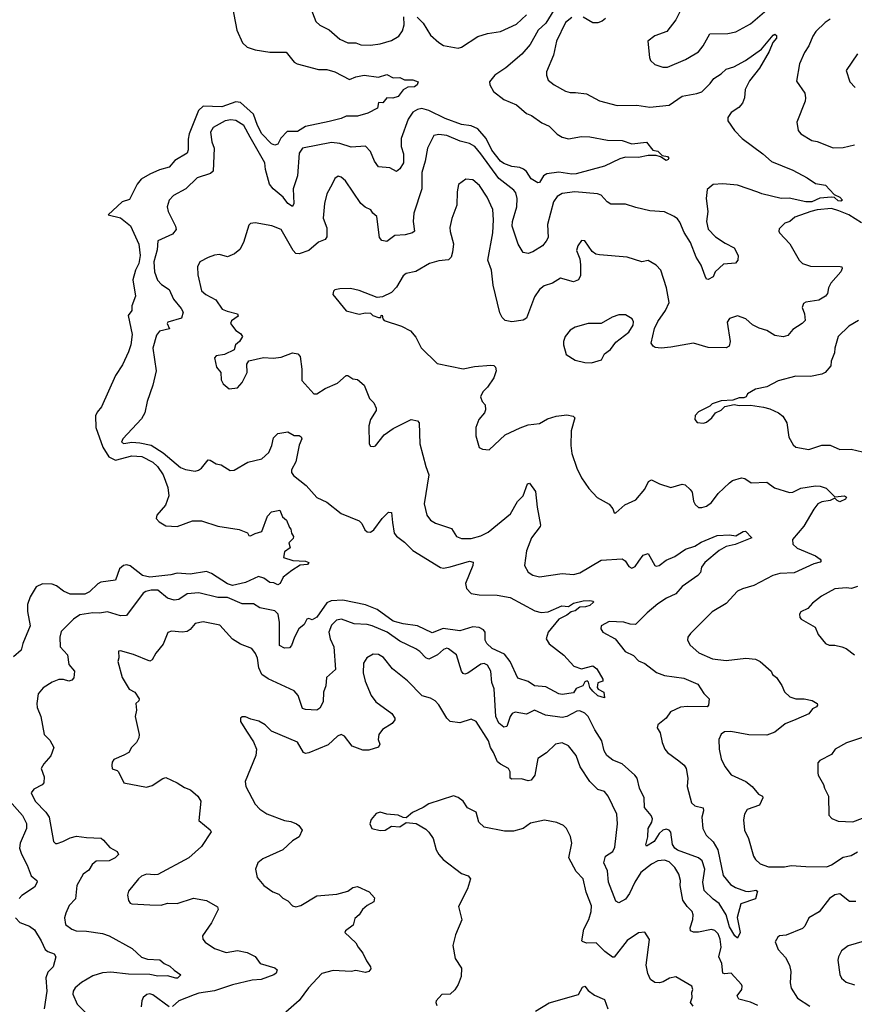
# Model space of a CAD drawing. Extents: x 2199565 to 2323334, y 894172 to 1018966.
# Tile 281 of 440: x 2255934 to 2261074, y 997433 to 1003497. Entities that reach past the tile are written whole.
import ezdxf

# ---------------------------------------------------------------- set-up
doc = ezdxf.new("R2010")
doc.units = 0

msp = doc.modelspace()

# ---------------------------------------------------------------- linework, layer by layer
at = {"layer": '0CON10XD'}
for points in [[(2257242.3, 1003582.3), (2257272.4, 1003432.4), (2257305.7, 1003355), (2257335, 1003328.6), (2257385, 1003311.5), (2257475, 1003296.9), (2257575, 1003296), (2257625, 1003236), (2257643.3, 1003225), (2257775, 1003190.9), (2257825, 1003189.2), (2257875, 1003176.2), (2257965, 1003128.2), (2258005, 1003145.3), (2258055, 1003156.1), (2258145, 1003143.1), (2258195, 1003158.6), (2258235, 1003138), (2258275, 1003140), (2258305, 1003127.5), (2258355, 1003126), (2258387.5, 1003115), (2258382.5, 1003095), (2258365.9, 1003084.1), (2258325, 1003082), (2258296.7, 1003065), (2258265, 1003024), (2258233, 1003013), (2258195, 1003016.7), (2258170, 1002985), (2258145, 1002987.5), (2258137.7, 1002952.3), (2258077.9, 1002922.1), (2258015, 1002901.9), (2257945, 1002902), (2257915, 1002887.5), (2257839.4, 1002870.6), (2257695, 1002840), (2257645, 1002808.9), (2257581.7, 1002808.3), (2257541.8, 1002768.2), (2257525, 1002731.2), (2257505, 1002723.8), (2257485, 1002732.5), (2257424.8, 1002795), (2257397.9, 1002845), (2257374.5, 1002915), (2257295, 1002986.5), (2257265, 1002991.3), (2257178.9, 1002961.1), (2257065, 1002963.8), (2257035, 1002937.9), (2256978.1, 1002795), (2256972, 1002762), (2256972.5, 1002695), (2256964.8, 1002675.2), (2256890.6, 1002629.4), (2256855, 1002587.8), (2256795, 1002571.8), (2256735, 1002545.9), (2256681.4, 1002515), (2256657.1, 1002485), (2256609.7, 1002390.3), (2256565, 1002375.7), (2256480, 1002295), (2256555, 1002276.1), (2256617.6, 1002227.6), (2256668.1, 1002115), (2256675.6, 1002045), (2256667.7, 1001995), (2256648.5, 1001955), (2256630.5, 1001895), (2256646.7, 1001795), (2256624, 1001735), (2256624, 1001705), (2256602, 1001675), (2256627.3, 1001557.3), (2256618.1, 1001495), (2256605, 1001450.8), (2256568.1, 1001371.9), (2256525, 1001306), (2256437.6, 1001112.4), (2256410.8, 1001079.2), (2256401.7, 1001058.3), (2256403.3, 1000985), (2256446, 1000865), (2256484.2, 1000805), (2256525, 1000784.4), (2256625, 1000810.8), (2256687.1, 1000807.1), (2256755, 1000771.6), (2256782.2, 1000745), (2256818.2, 1000695), (2256847.5, 1000615), (2256852.2, 1000565), (2256833.1, 1000506.9), (2256779.4, 1000445), (2256775.4, 1000425), (2256794, 1000404), (2256835, 1000380), (2256905, 1000375.4), (2256998.6, 1000411.4), (2257055, 1000411.4), (2257155, 1000377.1), (2257285, 1000356.9), (2257337, 1000337), (2257345, 1000320), (2257355, 1000317.5), (2257385, 1000333.3), (2257425.6, 1000344.4), (2257459.7, 1000440.3), (2257485, 1000466.7), (2257537, 1000477), (2257553.3, 1000435), (2257576.7, 1000415), (2257595, 1000370), (2257605, 1000360), (2257607.5, 1000335), (2257620, 1000315), (2257618.3, 1000301.7), (2257592.5, 1000275), (2257600, 1000245), (2257565, 1000220), (2257560, 1000185), (2257617, 1000167), (2257695, 1000163.1), (2257714.2, 1000155), (2257707.8, 1000142.2), (2257662.5, 1000137.5), (2257610, 1000105), (2257557, 1000063), (2257537.5, 1000025), (2257525, 1000016.7), (2257499.2, 1000029.2), (2257475, 1000030.8), (2257437.2, 1000057.2), (2257405, 1000068.9), (2257325, 1000031.9), (2257245, 1000012.5), (2257215, 1000023.5), (2257115, 1000087.1), (2257085, 1000099.2), (2256985, 1000082.4), (2256905, 1000088.4), (2256865, 1000078), (2256735, 1000063.3), (2256691.2, 1000075), (2256615, 1000134.1), (2256595, 1000139.5), (2256573.5, 1000136.5), (2256548.5, 1000115), (2256524.4, 1000045.6), (2256435, 1000033.5), (2256415, 1000022.5), (2256365, 999972.5), (2256335, 999958.9), (2256245, 999960), (2256205, 999977.1), (2256160.7, 1000010.7), (2256135, 1000021.2), (2256075, 1000021.8), (2256036.2, 1000003.8), (2255998, 999942), (2255982.7, 999895), (2255981.9, 999851.9), (2255999.5, 999765), (2255953.8, 999655), (2255943.3, 999615), (2255895.9, 999574.1)], [(2259247.4, 1003592.6), (2259175, 1003475.7), (2259126.7, 1003433.3), (2259078.8, 1003345), (2259026.8, 1003285), (2258929, 1003201), (2258860.4, 1003155), (2258827.8, 1003115), (2258830, 1003095), (2258851.9, 1003055), (2258916.2, 1003005), (2258995, 1002973.6), (2259055, 1002920), (2259086, 1002906), (2259150.9, 1002860.9), (2259195, 1002841.4), (2259245, 1002792.9), (2259275, 1002774.3), (2259315, 1002762.2), (2259395, 1002776.9), (2259445, 1002775.6), (2259554.2, 1002755.8), (2259645, 1002752.5), (2259705, 1002733.1), (2259795, 1002743.3), (2259834.2, 1002694.2), (2259865, 1002686.7), (2259891.2, 1002661.2), (2259925, 1002653.8), (2259932, 1002645), (2259928, 1002635), (2259915, 1002629.2), (2259881.7, 1002651.7), (2259855, 1002660), (2259805, 1002661.1), (2259745, 1002647.7), (2259665, 1002650), (2259629.5, 1002640.5), (2259536, 1002595), (2259361.3, 1002548.7), (2259335, 1002546.3), (2259255, 1002557.9), (2259181.7, 1002548.3), (2259160, 1002535), (2259136.3, 1002493.7), (2259125, 1002491.9), (2259085, 1002516.9), (2259055, 1002562.2), (2259037.1, 1002577.1), (2259015, 1002586.5), (2258965, 1002593.3), (2258915, 1002612), (2258895, 1002626.7), (2258843.1, 1002693.1), (2258806.5, 1002765), (2258755, 1002825.8), (2258715, 1002842.7), (2258655, 1002851.5), (2258555, 1002888.5), (2258455, 1002938.2), (2258410.8, 1002949.2), (2258385.3, 1002944.7), (2258355, 1002926.5), (2258327.8, 1002885), (2258284.7, 1002765), (2258282.9, 1002715), (2258298.2, 1002671.8), (2258297.1, 1002615), (2258275, 1002577.5), (2258255, 1002561.2), (2258214.5, 1002584.5), (2258145, 1002590.9), (2258118.7, 1002625), (2258095, 1002685.6), (2258065, 1002718.5), (2257975, 1002711.1), (2257905, 1002734.2), (2257855, 1002740.7), (2257675, 1002706.4), (2257655.5, 1002675), (2257646.1, 1002535), (2257619.2, 1002455), (2257623.3, 1002365), (2257615, 1002347.5), (2257585.6, 1002365), (2257557.3, 1002405), (2257495.5, 1002455), (2257473.8, 1002483.8), (2257447.5, 1002575), (2257443.1, 1002615), (2257353.8, 1002773.8), (2257315, 1002845.6), (2257265, 1002877.1), (2257235, 1002881.1), (2257200, 1002875), (2257125, 1002833.1), (2257109.5, 1002805), (2257117.8, 1002745), (2257131.1, 1002705), (2257125, 1002563.3), (2257110, 1002550), (2257026.9, 1002523.1), (2256957.5, 1002455), (2256882, 1002415), (2256854.3, 1002385), (2256843.1, 1002345), (2256847.8, 1002315), (2256894.3, 1002225), (2256897.5, 1002205), (2256875, 1002176.2), (2256785.9, 1002134.1), (2256780.2, 1002079.8), (2256761.3, 1002005), (2256763.6, 1001945), (2256782, 1001892), (2256807.1, 1001867.1), (2256855, 1001835.6), (2256881.5, 1001775), (2256928.3, 1001718.3)], [(2257726.5, 1003565), (2257758.6, 1003485), (2257783.6, 1003463.6), (2257840, 1003435), (2257905, 1003377.5), (2257954.3, 1003354.3), (2258005, 1003354.3), (2258035, 1003342.5), (2258095, 1003339.2), (2258155, 1003347.8), (2258225, 1003369.5), (2258269.2, 1003395), (2258292.2, 1003427.8), (2258302.9, 1003465), (2258300.5, 1003515)], [(2260009.2, 1003565), (2259975, 1003496.2), (2259920, 1003425), (2259845, 1003398), (2259803.8, 1003365), (2259812.5, 1003265), (2259820, 1003245), (2259845, 1003220.8), (2259895, 1003204.2), (2259925, 1003204.2), (2260035, 1003252.5), (2260095, 1003286), (2260115, 1003298), (2260144.3, 1003335.7), (2260185, 1003410), (2260295, 1003412.9), (2260345, 1003423.1), (2260435, 1003470.8), (2260535, 1003557.5)], [(2258382.5, 1003512.5), (2258418.2, 1003475), (2258465, 1003400.8), (2258515, 1003355.7), (2258545, 1003338.6), (2258635, 1003320.8), (2258655, 1003328), (2258755, 1003392.5), (2258815, 1003412.7), (2258895.4, 1003424.6), (2258995, 1003470), (2259055, 1003526.5)], [(2259335, 1003509.6), (2259295, 1003480.5), (2259240.8, 1003365), (2259222.1, 1003277.9), (2259178.8, 1003175), (2259178.8, 1003155), (2259190, 1003125), (2259226.7, 1003095), (2259295, 1003057.5), (2259325, 1003048.9), (2259358.3, 1003048.3), (2259425, 1003040.6), (2259505, 1002996.7), (2259615, 1002968.9), (2259735, 1002971.5), (2259815, 1002957.8), (2259935, 1002970), (2260015, 1003025.5), (2260105, 1003041.8), (2260135, 1003053.2), (2260186.9, 1003103.1), (2260209.4, 1003135), (2260255, 1003162.5), (2260285, 1003192.2), (2260332.9, 1003207.1), (2260404, 1003245), (2260501.9, 1003315), (2260575, 1003402), (2260585, 1003406.9), (2260595, 1003400), (2260595, 1003384), (2260573.7, 1003356.3), (2260549.2, 1003300.8), (2260491.1, 1003198.9), (2260428.8, 1003121.2)], [(2259541.4, 1003505), (2259521.2, 1003488.8), (2259495, 1003477.5), (2259465, 1003477.8), (2259405, 1003513.5)], [(2260925, 1003500), (2260895, 1003480), (2260838.5, 1003425), (2260819.6, 1003395), (2260795.4, 1003335), (2260766.8, 1003295), (2260736.2, 1003225), (2260717.5, 1003117.5), (2260768.8, 1003045), (2260774.2, 1003015), (2260771.4, 1002995), (2260720.8, 1002865), (2260728, 1002815), (2260744.5, 1002794.5), (2260813.6, 1002753.6), (2260845, 1002747.1), (2260945, 1002707.1), (2261005, 1002710.5), (2261075, 1002725.5)], [(2261094.1, 1003285.9), (2261023.8, 1003185), (2261046.7, 1003115), (2261079.2, 1003079.2)], [(2260428.8, 1003121.2), (2260403, 1003067), (2260398, 1003015), (2260386.6, 1002983.4), (2260363.4, 1002956.6), (2260316.2, 1002925), (2260295.8, 1002895), (2260296, 1002875), (2260336.2, 1002815), (2260384.2, 1002765), (2260511.5, 1002671.5), (2260565, 1002624.4), (2260695, 1002570.9), (2260785, 1002523.8), (2260835, 1002488.8), (2260896.9, 1002476.9), (2260950, 1002420), (2260985, 1002403.3), (2261002.5, 1002385), (2260991.2, 1002378.8), (2260975, 1002380.6), (2260952.3, 1002402.3), (2260934.5, 1002404.5), (2260862.7, 1002397.3), (2260813.8, 1002375), (2260775, 1002374.3), (2260672.5, 1002397.5), (2260625, 1002395.3), (2260505, 1002423.7), (2260479.4, 1002435), (2260355, 1002478.2), (2260265, 1002486.2), (2260205, 1002481.9), (2260168.1, 1002451.9), (2260161.8, 1002395), (2260172, 1002315), (2260164.1, 1002255), (2260175, 1002207.5), (2260220.5, 1002160.5), (2260279.8, 1002119.8), (2260335, 1002091.2), (2260360, 1002045), (2260357.5, 1002015), (2260343, 1001997), (2260268.8, 1001991.2), (2260216.7, 1001945), (2260205.9, 1001914.1), (2260175, 1001897.5), (2260165, 1001900), (2260155, 1001917.5), (2260130.5, 1001985), (2260100.9, 1002035), (2260066.1, 1002125), (2260025.7, 1002185.7), (2259999.6, 1002249.6), (2259985, 1002269.6), (2259965, 1002285.3), (2259905, 1002312.9), (2259815, 1002319.4), (2259729.5, 1002340.5), (2259665, 1002360.8), (2259575, 1002361.1), (2259551.4, 1002375), (2259516.2, 1002416.2), (2259492.5, 1002425), (2259354, 1002436), (2259275, 1002426.4), (2259245, 1002407.8), (2259222.7, 1002375), (2259185.4, 1002235), (2259188.9, 1002155), (2259177, 1002133), (2259154.2, 1002105), (2259095, 1002066.7), (2259065, 1002058), (2259035, 1002063.3), (2259005, 1002114), (2258967.2, 1002225), (2258969.4, 1002255), (2258996.6, 1002345), (2258997.5, 1002395), (2258990, 1002430), (2258977.3, 1002447.3), (2258885, 1002519.7), (2258775, 1002671.1), (2258737.8, 1002715), (2258705, 1002733.5), (2258647.9, 1002747.9), (2258565, 1002784.5), (2258515, 1002790.5), (2258485, 1002783.8), (2258445.6, 1002705), (2258432.5, 1002625), (2258410.5, 1002555), (2258411.4, 1002455), (2258361.5, 1002305), (2258358.6, 1002255), (2258365.8, 1002195), (2258353.3, 1002185), (2258308.8, 1002171.2), (2258245, 1002166.9), (2258195, 1002131.9), (2258165, 1002137.1), (2258150.5, 1002155), (2258133.8, 1002285), (2258108.8, 1002305), (2258096.2, 1002325), (2258061.5, 1002341.5), (2258035.5, 1002365.5), (2257940, 1002505), (2257915, 1002528), (2257895, 1002533.8), (2257875, 1002518.8), (2257858, 1002485), (2257825.7, 1002424.3), (2257811.1, 1002365), (2257803.1, 1002275), (2257826.9, 1002215), (2257825, 1002160), (2257815, 1002144.2), (2257775, 1002126.7), (2257715, 1002075.6), (2257655, 1002054.4), (2257635, 1002056.9), (2257618.2, 1002075), (2257544.5, 1002204.5), (2257487.9, 1002227.9), (2257384, 1002246), (2257355, 1002242.5), (2257345, 1002232.5), (2257312, 1002125), (2257289.1, 1002080.9), (2257256.7, 1002055), (2257215, 1002037.5), (2257165, 1002050), (2257135, 1002045.8), (2257095, 1002032.9), (2257043.8, 1002005), (2257030, 1001975), (2257030.6, 1001925), (2257055, 1001826.7), (2257081.2, 1001805), (2257142.3, 1001772.3), (2257181.2, 1001715), (2257212.2, 1001702.2), (2257276, 1001685), (2257278.8, 1001671.2), (2257237.9, 1001642.1), (2257232.5, 1001625), (2257265, 1001582.9), (2257294.4, 1001564.4), (2257306.2, 1001546.2), (2257287.5, 1001515), (2257262.5, 1001495), (2257255.8, 1001464.2), (2257195.5, 1001434.5), (2257145, 1001427.5), (2257133.8, 1001415), (2257146.4, 1001356.4), (2257172.5, 1001325), (2257175, 1001280), (2257187.5, 1001255), (2257223.9, 1001223.9), (2257275, 1001230), (2257305, 1001262.5), (2257335.8, 1001325), (2257334.2, 1001375.8), (2257345, 1001396.2), (2257435, 1001416.2), (2257495, 1001412.9), (2257545, 1001419.4), (2257615, 1001446.2), (2257648.3, 1001438.3), (2257662, 1001422), (2257672.2, 1001345), (2257672.5, 1001275), (2257745, 1001193.3), (2257765, 1001193.8), (2257815, 1001225.8), (2257890.9, 1001259.1), (2257945, 1001306), (2257955.8, 1001305.8), (2257985, 1001286), (2258015, 1001282), (2258055.6, 1001245.6), (2258088.8, 1001165), (2258115, 1001137.5), (2258130, 1001105), (2258129.5, 1001090.5), (2258095.7, 1001034.3), (2258084.2, 1000995), (2258087.5, 1000885), (2258095, 1000870), (2258115, 1000867.5), (2258125, 1000872.5), (2258179.2, 1000940.8), (2258235, 1000978.9), (2258344.4, 1001035.6), (2258385, 1001026), (2258394, 1001015), (2258397.8, 1000885), (2258434.6, 1000744.6), (2258454.4, 1000695), (2258425.7, 1000515), (2258441.9, 1000445), (2258464.2, 1000415), (2258495, 1000395.7), (2258594.1, 1000364.1), (2258624.3, 1000314.3), (2258655, 1000301.2), (2258715, 1000301.1), (2258775, 1000318.1), (2258818.5, 1000341.5), (2258957.1, 1000452.9), (2259000.6, 1000529.4), (2259034.4, 1000565), (2259062.4, 1000637.6), (2259075, 1000642), (2259111.7, 1000591.7), (2259120.6, 1000495), (2259142, 1000385), (2259140, 1000375), (2259085.7, 1000305), (2259055.7, 1000225), (2259044.2, 1000135), (2259065, 1000094), (2259095, 1000077.1), (2259135.7, 1000065.7), (2259275, 1000086.7), (2259345, 1000081.1), (2259385, 1000091.1), (2259515, 1000168.5), (2259645, 1000177.1), (2259663.4, 1000163.4), (2259685, 1000128.8), (2259705, 1000120), (2259725, 1000130), (2259747.9, 1000162.1), (2259775, 1000198.8), (2259805, 1000210), (2259845, 1000136), (2259855, 1000131.4), (2259872.5, 1000135), (2259915, 1000169.4), (2259969.8, 1000190.2), (2260035, 1000235.4), (2260092, 1000255), (2260131.5, 1000278.5), (2260230.3, 1000319.7), (2260305, 1000324.4), (2260345, 1000318.6), (2260390, 1000345), (2260405, 1000346.9), (2260443.8, 1000305), (2260340, 1000265), (2260285, 1000252.5), (2260242.4, 1000227.6), (2260154.2, 1000155), (2260134.2, 1000125), (2260127, 1000093), (2260110, 1000075), (2260015, 1000005.5), (2259975, 999961.5), (2259918.6, 999935), (2259865, 999899.2), (2259797.8, 999845), (2259727.4, 999772.6), (2259693.7, 999773.7), (2259655, 999786.5), (2259565, 999790), (2259516.2, 999765), (2259513.9, 999746.1), (2259526.2, 999725), (2259602, 999685), (2259663.8, 999605), (2259715, 999581.4), (2259745, 999549.2), (2259785, 999531.2), (2259856.6, 999476.6), (2259905, 999459.1), (2260025, 999440.9), (2260111.2, 999405), (2260147.7, 999347.7), (2260180, 999315), (2260176.2, 999275), (2260167.5, 999265), (2260047.6, 999267.6), (2260005, 999262.5), (2259942.5, 999235), (2259915, 999196), (2259864.2, 999155), (2259859.4, 999135), (2259879.4, 999105), (2259891.2, 999045), (2259906.7, 999005), (2259925, 998983.1), (2259993.5, 998933.5), (2260026.1, 998906.1), (2260039.1, 998885), (2260048.9, 998825), (2260045.6, 998774.4), (2260070.9, 998675), (2260092.9, 998655), (2260143.2, 998643.2), (2260145.4, 998625), (2260135.3, 998585), (2260142, 998515), (2260163.1, 998475), (2260204.8, 998434.8), (2260234, 998385), (2260266.2, 998226.2), (2260311.7, 998171.8), (2260342.2, 998152.2), (2260405, 998130.5), (2260425, 998128.6), (2260467.1, 998137.1), (2260479.2, 998129.2), (2260465, 998083.8), (2260375, 998052.5), (2260352.7, 997967.3), (2260371.1, 997875), (2260355, 997840), (2260338.6, 997855), (2260305, 997910.8), (2260286.2, 997985), (2260241.4, 998055), (2260205, 998080.6), (2260149.2, 998135), (2260141.9, 998185), (2260153, 998265), (2260137.8, 998317.8), (2260115, 998334.7), (2259985, 998382.7), (2259969, 998395), (2259955, 998418.2), (2259943.9, 998493.9), (2259935.2, 998505.2), (2259915, 998510.9), (2259895, 998505.4), (2259873.3, 998485), (2259842.7, 998435), (2259795, 998406.2), (2259790.6, 998415), (2259803.5, 998465), (2259805.3, 998515), (2259827.8, 998555), (2259832.3, 998575), (2259823.8, 998595), (2259783.1, 998645), (2259780, 998705), (2259751.3, 998765), (2259737.2, 998825), (2259723.8, 998845), (2259645, 998914.6), (2259587.5, 998937.5), (2259550, 998965), (2259533.4, 998993.4), (2259520.5, 999055), (2259475.6, 999124.4), (2259435, 999205.7), (2259415, 999227.1), (2259385, 999241.4), (2259365, 999238.9), (2259305, 999205.3), (2259275, 999200), (2259173.5, 999213.5), (2259105, 999244.6), (2259055, 999220.9), (2258985, 999232.5), (2258966.6, 999223.4), (2258954.2, 999205.8), (2258935, 999143.8), (2258915, 999139.4), (2258885, 999164.6), (2258865.8, 999205), (2258856, 999376), (2258841.8, 999415), (2258835.4, 999485.4), (2258815, 999521.4), (2258795, 999531.1), (2258775, 999528.9), (2258695, 999473.3), (2258675, 999467.1), (2258665, 999470.8), (2258655.7, 999485), (2258624.2, 999585), (2258575, 999622.5), (2258565, 999625.6), (2258545, 999618.1), (2258507.1, 999585), (2258455, 999558.9), (2258435, 999566.9), (2258398.1, 999605), (2258375, 999622.5), (2258275, 999670), (2258198.1, 999725), (2258105, 999764.6), (2258075, 999772.3), (2257995, 999776.2), (2257915.4, 999805.4), (2257885, 999799.5), (2257855, 999768.1), (2257838.9, 999725), (2257847.1, 999685), (2257869.1, 999635), (2257878.6, 999495), (2257824.3, 999445), (2257820.6, 999395), (2257805.8, 999355), (2257804.3, 999295), (2257783.4, 999256.6), (2257765, 999245.7), (2257695, 999248.1), (2257675, 999254.3), (2257649.4, 999335), (2257623.9, 999363.9), (2257465, 999438.2), (2257425.5, 999465), (2257406.4, 999505), (2257399.7, 999565), (2257386.1, 999593.9), (2257363.8, 999623.8), (2257295, 999651.1), (2257245, 999682.5), (2257167.4, 999767.4), (2257065, 999789.1), (2257015, 999777.8), (2256985, 999742), (2256965, 999730), (2256935, 999725.7), (2256868.8, 999731.2), (2256847.5, 999722.5), (2256818.7, 999651.3), (2256772, 999595), (2256750, 999555), (2256735, 999546.2), (2256635, 999588), (2256555, 999610), (2256542, 999608), (2256543.9, 999566.1), (2256538, 999545), (2256566, 999445), (2256608.8, 999375), (2256643.3, 999355), (2256670, 999315), (2256668, 999302), (2256648.8, 999285), (2256653.3, 999245), (2256646, 999205), (2256670, 999095), (2256668, 999075), (2256653.8, 999045), (2256623.8, 999015), (2256606.7, 998985), (2256575, 998968), (2256515, 998940), (2256503.8, 998925), (2256502.5, 998905), (2256503.6, 998883.6), (2256535, 998873.3), (2256543.3, 998865), (2256575, 998797.5), (2256715, 998771.2), (2256749.5, 998780.5), (2256815, 998823.8), (2256835, 998830), (2256905, 998798), (2256948.3, 998768.3), (2256986.7, 998755), (2257031.2, 998715), (2257049.2, 998685), (2257036.7, 998565), (2257107.7, 998507.7), (2257113.3, 998495), (2257055, 998406), (2256976.7, 998335), (2256785, 998232.9), (2256765, 998229.6), (2256715, 998235.5), (2256685, 998222.9), (2256665.8, 998205), (2256605, 998130), (2256598.9, 998105), (2256605, 998073.3), (2256615, 998056.2), (2256625, 998052), (2256735, 998046.7)], [(2261118.8, 1002245), (2261040.2, 1002295), (2260980.2, 1002320.2), (2260935, 1002333.9), (2260846.2, 1002325), (2260807.5, 1002315), (2260708.6, 1002281.4), (2260676.7, 1002255), (2260645.7, 1002244.3), (2260611.2, 1002208.8), (2260608.8, 1002195), (2260614, 1002185), (2260676.9, 1002116.9), (2260734.5, 1002015), (2260755, 1001995.6), (2260805, 1001979.6), (2260987.3, 1001977.3), (2260997.5, 1001975), (2261000, 1001965), (2260991.2, 1001945), (2260930, 1001875), (2260915.6, 1001845), (2260908.9, 1001811.1), (2260896.6, 1001793.4), (2260855, 1001768.9), (2260775, 1001757.1), (2260761.1, 1001748.9), (2260754, 1001725), (2260767.5, 1001685), (2260771.2, 1001645), (2260753.3, 1001625), (2260695, 1001588.8), (2260665, 1001552), (2260635.9, 1001544.1), (2260585, 1001552.9), (2260535, 1001583.1), (2260487.8, 1001597.8), (2260447.8, 1001617.8), (2260406.2, 1001655), (2260355, 1001674), (2260305, 1001655.8), (2260291.4, 1001635), (2260310.6, 1001515), (2260304.2, 1001485.8), (2260285, 1001476), (2260175, 1001478.8), (2260085, 1001504.4), (2259945, 1001480), (2259885, 1001474.2), (2259848.3, 1001478.3), (2259835, 1001486.7), (2259824.3, 1001505), (2259844.6, 1001595), (2259865, 1001637.5), (2259911.9, 1001705), (2259934.4, 1001755), (2259918.6, 1001845), (2259882.9, 1001955), (2259855, 1001986), (2259805, 1002013.8), (2259765, 1002005.7), (2259675.4, 1002035.4), (2259505, 1002048.6), (2259483.2, 1002053.2), (2259460.3, 1002070.3), (2259415.8, 1002135.8), (2259393.9, 1002136.1), (2259371.2, 1002105), (2259364.2, 1002075), (2259384, 1002025), (2259387.8, 1001987.8), (2259387.5, 1001922.5), (2259375.7, 1001894.3), (2259345, 1001882.2), (2259265, 1001904.2), (2259215, 1001874), (2259165, 1001857.5), (2259135.8, 1001835), (2259105, 1001789.2), (2259055, 1001658), (2259035, 1001647.5), (2258965, 1001637.1), (2258925, 1001644.2), (2258905, 1001663.8), (2258891.1, 1001691.1), (2258851.3, 1001861.3), (2258840, 1001955), (2258816.5, 1002015), (2258848.9, 1002185), (2258852.1, 1002265), (2258848.3, 1002328.3), (2258812.7, 1002405), (2258766, 1002476), (2258725, 1002510), (2258682.5, 1002515), (2258637.3, 1002482.7), (2258627.7, 1002437.7), (2258625.8, 1002355), (2258595, 1002272.5), (2258583.7, 1002216.3), (2258585, 1002192.5), (2258607, 1002117), (2258600.6, 1002065), (2258590.8, 1002035), (2258575, 1002018), (2258515, 1002011.4), (2258457.5, 1001995), (2258373.6, 1001946.4), (2258315, 1001934), (2258295, 1001918.8), (2258255, 1001850), (2258225, 1001816.7), (2258169.3, 1001790.7), (2258135, 1001786.7), (2258025, 1001830), (2257970.7, 1001840.7), (2257905, 1001840), (2257875, 1001832.5), (2257867.5, 1001825), (2257863.8, 1001805), (2257945, 1001704.2), (2258025, 1001683.8), (2258065, 1001692.5), (2258095, 1001690), (2258110, 1001675), (2258143.6, 1001663.6), (2258157.5, 1001662.5), (2258160, 1001675), (2258167, 1001677), (2258170, 1001655), (2258180, 1001645), (2258285, 1001608.6), (2258340.3, 1001580.3), (2258375, 1001542.5), (2258405.9, 1001475.9), (2258505, 1001378.8), (2258665, 1001346.7), (2258735, 1001361.1), (2258835, 1001370), (2258855, 1001366.7), (2258865, 1001356.7), (2258869.2, 1001335), (2258855, 1001291.2), (2258815, 1001233.8), (2258786.7, 1001205), (2258773.3, 1001175), (2258782.5, 1001145), (2258800, 1001125), (2258803.8, 1001095), (2258796, 1001075), (2258761.2, 1001035), (2258744, 1000985), (2258743.8, 1000935), (2258765, 1000862.5), (2258785, 1000852.5), (2258825, 1000847.5), (2258925, 1000940), (2259015.6, 1000984.4), (2259065, 1001001.4), (2259135, 1001010.6), (2259185, 1001039.4), (2259237.5, 1001055), (2259305, 1001064.4), (2259342.5, 1001055), (2259353.8, 1001045), (2259330.8, 1000965), (2259329.2, 1000875), (2259335.7, 1000825), (2259365.7, 1000735), (2259394.3, 1000675), (2259439.8, 1000609.8), (2259491.2, 1000555), (2259565, 1000513.3), (2259586.7, 1000485), (2259595, 1000460), (2259605, 1000460), (2259661.7, 1000508.3), (2259729.3, 1000540.7), (2259784.5, 1000605.5), (2259807.5, 1000652.5), (2259825, 1000664.2), (2259875, 1000639.2), (2259945, 1000616), (2260015, 1000636.9), (2260032.4, 1000632.4), (2260064.5, 1000604.5), (2260076.3, 1000586.3), (2260085, 1000532.5), (2260095, 1000511.2), (2260115, 1000493.8), (2260135, 1000492), (2260165, 1000500.8), (2260195, 1000524), (2260235, 1000580), (2260305.7, 1000644.3), (2260325, 1000658.8), (2260380, 1000675), (2260400.8, 1000670.8), (2260440, 1000645), (2260535, 1000648), (2260583.2, 1000613.2), (2260674.5, 1000584.5), (2260695, 1000587.7), (2260745, 1000611.1), (2260835, 1000625.6), (2260865, 1000624.4), (2260901.7, 1000611.7), (2260955, 1000557.5), (2261015, 1000564), (2261026.7, 1000556.7), (2261020.8, 1000545), (2260985, 1000528.1), (2260968.8, 1000535), (2260955, 1000550), (2260925, 1000536.7), (2260875, 1000528.5), (2260850.8, 1000515), (2260825, 1000482.5), (2260763, 1000377), (2260693.1, 1000295), (2260695, 1000266.7), (2260721.7, 1000241.7), (2260836.2, 1000195), (2260863.3, 1000175), (2260870, 1000165), (2260863.9, 1000156.1), (2260825, 1000146.9), (2260705, 1000091.2), (2260615, 1000085.4), (2260573.3, 1000075), (2260455, 1000011.5), (2260385, 999991.5), (2260355, 999976.7), (2260285, 999901.4), (2260198.8, 999851.2), (2260065, 999716.2), (2260050, 999695), (2260046.2, 999675), (2260064.3, 999644.3), (2260117, 999597), (2260200.9, 999560.9), (2260285, 999551.5), (2260405.4, 999565.4), (2260465, 999559.4), (2260495.4, 999545.4), (2260563.3, 999485), (2260570, 999465), (2260595, 999446.7), (2260627.3, 999397.3), (2260645, 999356.7), (2260677.6, 999327.6), (2260715, 999314.4), (2260765, 999313.5), (2260814.1, 999304.1), (2260846.2, 999285), (2260848.8, 999275), (2260841.2, 999265), (2260817.3, 999252.7), (2260795, 999221.4), (2260715, 999187.7), (2260648.7, 999161.3), (2260585, 999110), (2260535, 999090.5), (2260425, 999091.8), (2260315, 999112.5), (2260275, 999110.6), (2260255, 999096.2), (2260240.8, 999065), (2260241.4, 999005), (2260254.3, 998945), (2260277, 998897), (2260316.8, 998846.8), (2260406.2, 998806.2), (2260445, 998774.2), (2260485, 998728.1), (2260509.2, 998715), (2260511.4, 998705), (2260490.6, 998659.4), (2260415, 998633.3), (2260398, 998605), (2260391.7, 998568.3), (2260398.6, 998505), (2260421.9, 998455), (2260454.2, 998345), (2260465.7, 998325.7), (2260495, 998298), (2260545, 998280.8), (2260645, 998279.4), (2260685, 998288.1), (2260775, 998282.1)], [(2256928.3, 1001718.3), (2256940.6, 1001695), (2256931.2, 1001658.8), (2256845.7, 1001635), (2256842.3, 1001625), (2256857, 1001593), (2256795, 1001578.5), (2256776.7, 1001555), (2256753.5, 1001475), (2256775.8, 1001334.2), (2256754.1, 1001245.9), (2256720, 1001145), (2256705.8, 1001075), (2256685, 1001038), (2256568.8, 1000915), (2256561.2, 1000895), (2256575, 1000887.5), (2256624.6, 1000895.4), (2256675, 1000891.4), (2256745, 1000876.5), (2256818.8, 1000828.8), (2256925, 1000738.6), (2256955, 1000726.9), (2257015, 1000716), (2257035, 1000722), (2257054.2, 1000735.8), (2257095, 1000786), (2257107.5, 1000785), (2257145, 1000761.2), (2257175, 1000755.8), (2257198.3, 1000741.7), (2257231.2, 1000721.2), (2257255, 1000722), (2257338.9, 1000771.1), (2257425, 1000793.5), (2257468.7, 1000831.3), (2257486.7, 1000875), (2257497.4, 1000922.6), (2257525, 1000948.8), (2257585, 1000958.8), (2257625, 1000935.8), (2257655, 1000935.8), (2257668.5, 1000928.5), (2257671.4, 1000915), (2257655, 1000877.5), (2257634.5, 1000775), (2257607.5, 1000725), (2257608.3, 1000708.3), (2257620.5, 1000690.5), (2257698.2, 1000628.2), (2257765, 1000554.6), (2257825.8, 1000525.8), (2257914.2, 1000455), (2258025, 1000410.4), (2258040.9, 1000395), (2258059.2, 1000355), (2258075, 1000342), (2258095, 1000341.9), (2258115, 1000354.4), (2258167.1, 1000425), (2258205, 1000463.8), (2258225, 1000462.5), (2258230.2, 1000400.2), (2258241.2, 1000335), (2258255, 1000316.9), (2258305, 1000278.5), (2258355, 1000227.5), (2258525, 1000122.5), (2258545, 1000120), (2258585, 1000127.2), (2258705, 1000161.5), (2258727.1, 1000157.1), (2258724.3, 1000135), (2258680, 1000025), (2258685.8, 999995), (2258715, 999964.2), (2258765, 999954.4), (2258875, 999952.5), (2258955, 999939.2), (2259106.1, 999856.1), (2259145, 999846.9), (2259188.7, 999851.3), (2259273.6, 999886.4), (2259315, 999884), (2259345, 999904.4), (2259405, 999917.3), (2259445, 999919.6), (2259466.7, 999915), (2259469.2, 999909.2), (2259445, 999889.7), (2259419, 999881), (2259385, 999878.8), (2259355, 999855.5), (2259330.5, 999849.5), (2259305, 999828.8), (2259255, 999806), (2259190, 999725), (2259176.4, 999685), (2259195, 999652.9), (2259285, 999583.8), (2259346.7, 999515), (2259395, 999500), (2259465, 999516.7), (2259489.3, 999499.3), (2259526.7, 999435), (2259526, 999424), (2259495, 999413.3), (2259490, 999385), (2259496.2, 999375), (2259531.2, 999355), (2259535, 999320), (2259495, 999333.8), (2259465, 999361.1), (2259445.6, 999385), (2259438.1, 999418.1), (2259430, 999425), (2259415, 999420), (2259402, 999395), (2259362.5, 999377.5), (2259345, 999351.8), (2259275, 999341.5), (2259255, 999345.6), (2259175, 999389.1), (2259105, 999394.6), (2259065, 999421.8), (2259001.5, 999441.5), (2258954.8, 999545), (2258919.9, 999589.9), (2258844.9, 999624.9), (2258810.3, 999655), (2258800, 999675), (2258801.1, 999725), (2258789.9, 999739.9), (2258765, 999754.7), (2258725, 999757.2), (2258645, 999732.6), (2258542.3, 999747.7), (2258475, 999720.9), (2258385, 999764.1), (2258295, 999776.1), (2258233.8, 999793.8), (2258135, 999864.1), (2258065, 999893.5), (2257925, 999922.8), (2257852.9, 999917.1), (2257825, 999905.2), (2257765, 999818.2), (2257735, 999801.4), (2257715, 999809.2), (2257702.9, 999805), (2257686.8, 999773.2), (2257654.2, 999745.8), (2257627.1, 999695), (2257607.8, 999642.2), (2257595, 999628.8), (2257565, 999625.8), (2257535, 999643.8), (2257535.3, 999785.3), (2257525.5, 999835), (2257505, 999855.6), (2257414, 999874), (2257375, 999900), (2257305, 999900.4), (2257215, 999938.5), (2257155, 999938), (2257037.1, 999967.1), (2256965, 999960.4), (2256913.4, 999926.6), (2256885, 999921.8), (2256845, 999933.8), (2256785, 999983.6), (2256745, 999983.1), (2256711.2, 999975), (2256695.4, 999964.6), (2256592.7, 999827.3), (2256555, 999826.2), (2256475, 999850), (2256425, 999842.5), (2256385, 999844.3), (2256305, 999830.8), (2256265, 999806), (2256190.6, 999729.4), (2256181.9, 999695), (2256184.4, 999635), (2256228.5, 999585), (2256237.8, 999525), (2256271.5, 999485), (2256267.2, 999442.8), (2256255, 999428.8), (2256237.5, 999422.5), (2256205, 999433.3), (2256175, 999433.3), (2256135, 999416.5), (2256078.3, 999381.7), (2256047.5, 999345), (2256039.4, 999285), (2256042, 999262), (2256064.3, 999205), (2256084, 999095), (2256119.3, 999059.3), (2256144, 999015), (2256126.6, 998963.4), (2256082.9, 998915), (2256067.5, 998885), (2256085.8, 998835), (2256083.1, 998796.9), (2256072, 998785), (2256020.9, 998759.1), (2256005.7, 998735), (2256030, 998685), (2256095.8, 998615.8), (2256115.3, 998585.3), (2256142, 998435), (2256154.4, 998424.4), (2256165, 998424), (2256200, 998435), (2256245, 998459.4), (2256285, 998469.4), (2256345, 998459.6), (2256435.6, 998455.6), (2256451.2, 998445), (2256488.6, 998398.6), (2256533.9, 998373.9), (2256543.3, 998355), (2256522, 998335), (2256485, 998317.7), (2256405, 998314.4), (2256380.6, 998295), (2256360.9, 998259.1), (2256324.5, 998235), (2256286.1, 998165), (2256277.2, 998082.8), (2256239.1, 998040.9), (2256217.5, 997995), (2256209.2, 997965), (2256216, 997925), (2256255.6, 997895.6), (2256282.5, 997885), (2256345, 997884.5), (2256445, 997868.5), (2256485.8, 997855.8), (2256627.2, 997777.2), (2256685, 997723.3), (2256720.9, 997710.9), (2256797.5, 997707.5), (2256823.8, 997685), (2256858.6, 997668.6), (2256885, 997642.5), (2256926.2, 997615), (2256905.6, 997595), (2256895, 997593.8), (2256845, 997607.6), (2256785, 997606.9), (2256735, 997616.8), (2256605, 997618.4), (2256495, 997630.4), (2256445, 997626.1), (2256385, 997607.6), (2256315, 997568.2), (2256275.5, 997534.5), (2256264.4, 997515), (2256262.2, 997495), (2256287.8, 997435), (2256405, 997314.3)], [(2259455, 1001384.4), (2259517.3, 1001402.7), (2259535, 1001440), (2259573.3, 1001465), (2259605, 1001510), (2259685, 1001572), (2259713.1, 1001615), (2259715.4, 1001635.4), (2259705.8, 1001655), (2259665, 1001680), (2259625, 1001680), (2259582.5, 1001665), (2259515, 1001626.7), (2259435, 1001625.8), (2259355.7, 1001604.3), (2259323.8, 1001585), (2259293.8, 1001545), (2259283.9, 1001516.1), (2259284, 1001495), (2259300, 1001435), (2259355, 1001400), (2259415.7, 1001385.7), (2259455, 1001384.4)], [(2261101.2, 1001645), (2261040.2, 1001609.8), (2260974.5, 1001545.5), (2260954.2, 1001475), (2260952, 1001445), (2260932.5, 1001395), (2260929.2, 1001365), (2260895, 1001324.3), (2260875, 1001314.4), (2260805, 1001300), (2260715, 1001300.6), (2260605, 1001273.3), (2260535, 1001236.7), (2260465, 1001222.5), (2260417, 1001193), (2260407.5, 1001175), (2260395, 1001167.5), (2260365, 1001167.5), (2260326.1, 1001153.9), (2260255, 1001150), (2260198.3, 1001131.7), (2260185, 1001117.5), (2260115, 1001082.5), (2260095, 1001060), (2260092.5, 1001035), (2260107, 1001017), (2260145, 1001012.5), (2260165, 1001017.5), (2260197.5, 1001045), (2260220, 1001075), (2260255, 1001092.5), (2260276.2, 1001113.8), (2260335, 1001128), (2260365, 1001121.9), (2260435, 1001122.9), (2260515, 1001110), (2260555, 1001100.8), (2260606.8, 1001076.8), (2260634, 1001055), (2260658, 1001015), (2260671.2, 1000925), (2260698.3, 1000878.3), (2260715, 1000864), (2260795, 1000850), (2260875, 1000876.7), (2260925, 1000877.5), (2260985, 1000850), (2261055, 1000852.5), (2261125, 1000836)], [(2261094.5, 1000005.5), (2261057, 999993), (2261025, 999997.1), (2260955, 999991.4), (2260873.2, 999946.8), (2260817.3, 999902.7), (2260788.8, 999871.2), (2260745, 999850), (2260736.7, 999835), (2260738.8, 999815), (2260746.7, 999805), (2260833.3, 999755), (2260851.7, 999711.7), (2260896.7, 999655), (2260920, 999645), (2260955, 999645.7), (2260997.5, 999635), (2261025, 999624), (2261076.7, 999585)], [(2260480, 997425), (2260435, 997445.6), (2260363.8, 997465), (2260354, 997485), (2260380.8, 997525), (2260384.1, 997544.1), (2260379.2, 997555), (2260316, 997625), (2260275, 997620), (2260264.6, 997624.6), (2260257.7, 997685), (2260239.5, 997725), (2260255.4, 997785), (2260247.7, 997835), (2260235, 997867.1), (2260215, 997888.1), (2260195, 997894.4), (2260115, 997878.5), (2260085, 997878.1), (2260065.8, 997885.8), (2260064.3, 997904.3), (2260080, 997955), (2260082.2, 997985), (2260075.3, 998005.3), (2260045.4, 998035.4), (2260018.5, 998075), (2260002.7, 998165), (2260004.4, 998195), (2259994.4, 998235), (2259969.4, 998275), (2259935, 998311.4), (2259905, 998321.1), (2259865, 998316.9), (2259825, 998297.1), (2259760, 998245), (2259722.7, 998185), (2259690.9, 998115), (2259665, 998081.4), (2259625, 998058.8), (2259605, 998068.8), (2259560.5, 998185), (2259554, 998255), (2259532.5, 998305), (2259543.1, 998345), (2259586.3, 998373.7), (2259600, 998400), (2259616.9, 998545), (2259611.5, 998605), (2259558, 998715), (2259535, 998743.8), (2259495, 998756), (2259446.2, 998806.2), (2259385.6, 998895), (2259361.4, 998965), (2259315, 999025.6), (2259275, 999042.7), (2259235, 999035.7), (2259178.8, 998981.2), (2259125, 998946.2), (2259106.6, 998843.4), (2259085, 998814.5), (2259065, 998808.8), (2259025, 998822.3), (2258965, 998818.8), (2258956, 998826), (2258954, 998865), (2258944, 998885), (2258895, 998911.4), (2258877.4, 998927.4), (2258853.1, 998985), (2258833.9, 999013.9), (2258821.1, 999055), (2258745, 999174.2), (2258715, 999190), (2258645, 999166.9), (2258584.6, 999174.6), (2258565, 999196), (2258515, 999278), (2258492.4, 999302.4), (2258465, 999318.6), (2258412.8, 999332.8), (2258322.9, 999425), (2258230, 999500), (2258175, 999568.5), (2258145, 999588.5), (2258111.1, 999588.9), (2258073, 999567), (2258051.9, 999535), (2258048.9, 999475), (2258062.8, 999422.8), (2258099.2, 999335), (2258127.1, 999295), (2258226, 999225), (2258243.8, 999195), (2258243.8, 999185), (2258228.3, 999161.7), (2258168, 999125), (2258146.2, 999095), (2258141.2, 999065), (2258152.5, 999035), (2258145, 999017.5), (2258085, 998998.8), (2258048.3, 998998.3), (2257982.7, 999022.7), (2257935, 999083.8), (2257915, 999094), (2257891.2, 999085), (2257835, 999031.9), (2257715, 998981.1), (2257695, 998977.8), (2257681.9, 998985), (2257645, 999046.7), (2257485.5, 999115.5), (2257446.7, 999155), (2257407.3, 999177.3), (2257358.3, 999188.3), (2257325, 999203.8), (2257305, 999203.3), (2257293.6, 999196.4), (2257293.8, 999175), (2257331.2, 999115), (2257375, 999050), (2257392, 999005), (2257388, 998965), (2257322, 998805), (2257328, 998775), (2257384.3, 998665), (2257414.2, 998635), (2257456.4, 998606.4), (2257565, 998564.2), (2257605, 998558.1), (2257640, 998545), (2257654.3, 998534.3), (2257673.3, 998505), (2257655.7, 998464.3), (2257615, 998440), (2257555, 998384), (2257430.9, 998329.1), (2257400, 998305), (2257386.7, 998265), (2257396.7, 998215), (2257437.5, 998165), (2257492.5, 998125), (2257530.7, 998110.7), (2257555, 998087.5), (2257585, 998070), (2257615, 998038.8), (2257634.1, 998034.1), (2257665, 998042.5), (2257765, 998101.4), (2257887.5, 998112.5), (2257955, 998130.8), (2257985, 998152.9), (2258015, 998159.2), (2258086.7, 998125), (2258119.5, 998089.5), (2258115.8, 998064.2), (2258075, 998042.5), (2258045, 998018), (2258025.8, 997985), (2257997.6, 997962.4), (2257988.9, 997921.1), (2257940, 997885), (2257936.2, 997875), (2258005, 997812.5), (2258018.8, 997785), (2258048.6, 997748.6), (2258070.2, 997700.2), (2258095.7, 997665), (2258097.3, 997652.7), (2258084.1, 997635.9), (2258065, 997628.8), (2258005, 997640.6), (2257975, 997635.7), (2257865, 997640.6), (2257795, 997623.1), (2257712, 997535), (2257655, 997457.5), (2257572.5, 997385)], [(2261125, 999077.1), (2261025.7, 999044.3), (2260956.7, 999005), (2260935, 998971.2), (2260862.5, 998935), (2260849.3, 998920.7), (2260849.3, 998859.3), (2260851.2, 998845), (2260885, 998787.5), (2260890, 998765), (2260915.8, 998715), (2260918.3, 998598.3), (2260937, 998577), (2260975, 998561.2), (2261065, 998557.5), (2261125, 998580)], [(2255855, 998703.8), (2255950.8, 998595), (2255976, 998546), (2255977.1, 998515), (2255936.7, 998425), (2255933.9, 998395), (2255945, 998357.5), (2255980.7, 998290.7), (2256005, 998223.8), (2256038.8, 998195), (2256042.5, 998185), (2256025.8, 998155), (2255946.7, 998103.3), (2255930, 998085)], [(2260082.7, 997422.7), (2260066, 997445), (2260076.2, 997475), (2260073.8, 997505), (2260080.8, 997525), (2260073.8, 997545), (2259975, 997602.5), (2259935.6, 997594.4), (2259898, 997572), (2259875, 997565.5), (2259845, 997567.8), (2259819.2, 997585), (2259802.2, 997622.2), (2259793.5, 997675), (2259813, 997833), (2259785, 997877.5), (2259745, 997874.2), (2259675, 997827.1), (2259595, 997723.8), (2259585, 997723.3), (2259538.3, 997758.2), (2259485, 997811.5), (2259425, 997810.5), (2259399.7, 997819.7), (2259396, 997825), (2259408.2, 997895), (2259439.5, 997955), (2259452.9, 998005), (2259455, 998040), (2259423.1, 998123.1), (2259405.4, 998205), (2259360.9, 998250.9), (2259316.5, 998335), (2259334.3, 998425), (2259327.1, 998467.1), (2259302, 998515), (2259284.4, 998534.4), (2259242.4, 998552.4), (2259167.3, 998567.3), (2259080.7, 998549.3), (2259035, 998515.6), (2258975, 998500), (2258920.5, 998500.5), (2258795, 998523.8), (2258762.5, 998555), (2258745, 998616.7), (2258693.2, 998643.2), (2258665, 998683.3), (2258635, 998706.7), (2258605, 998716.7), (2258455, 998668.8), (2258420, 998645), (2258352.5, 998615), (2258315, 998582.5), (2258295, 998583.3), (2258265, 998598.8), (2258195, 998603.3), (2258155, 998617.5), (2258130.7, 998609.3), (2258098.3, 998571.7), (2258091.2, 998545), (2258102.5, 998515), (2258155, 998503.3), (2258185, 998506.7), (2258225, 998530), (2258275, 998526.2), (2258315, 998552.5), (2258375.9, 998545.9), (2258435, 998512.5), (2258455, 998494), (2258480, 998455), (2258500, 998385), (2258515, 998356.7), (2258543.3, 998325), (2258655, 998238.8), (2258696.7, 998225), (2258710, 998205), (2258691.9, 998145), (2258637.5, 998035), (2258657.3, 997952.7), (2258618.3, 997861.7), (2258602, 997795), (2258616, 997715), (2258655.7, 997655), (2258652.5, 997605), (2258635.6, 997554.4), (2258615, 997523.3), (2258585, 997496.2), (2258535, 997493.3), (2258500, 997455), (2258496.7, 997445), (2258503.3, 997425)], [(2260775, 998282.1), (2260905, 998280), (2260935, 998292.9), (2261005, 998339.6), (2261055, 998349.6), (2261095, 998372.7)], [(2256735, 998046.7), (2256805, 998044.4), (2256845, 998055.7), (2256905, 998053.3), (2257005, 998086.9), (2257085, 998073.3), (2257153, 998033), (2257156.4, 998016.4), (2257116.2, 997935), (2257060.8, 997855), (2257062, 997835), (2257075.8, 997815), (2257135, 997777.3), (2257205, 997752.5), (2257275, 997763.8), (2257335, 997752.9), (2257385, 997727.5), (2257415, 997684.4), (2257505, 997658.8), (2257520, 997645), (2257513.3, 997625), (2257500, 997615), (2257421.2, 997585), (2257365, 997581.5), (2257245, 997552.2), (2257135, 997516.8), (2257038.1, 997501.9), (2257008.4, 997491.6), (2256915, 997453.8), (2256875, 997420)], [(2261083.8, 998066.2), (2261045, 998066), (2260985, 998113.8), (2260955, 998107.5), (2260922.7, 998085), (2260857.3, 998002.7), (2260795, 997966.7), (2260769.2, 997915), (2260755, 997900), (2260655, 997859.2), (2260614.1, 997855.9), (2260602.7, 997847.3), (2260587.5, 997817.5), (2260605, 997771.2), (2260651.2, 997721.2), (2260675.6, 997675), (2260682.7, 997635), (2260678.5, 997565), (2260685, 997532), (2260725, 997471.9), (2260801.5, 997421.5)], [(2255908, 997965), (2255935, 997937.1), (2255995, 997914.4), (2256025, 997891.4), (2256067.1, 997825), (2256091.6, 997771.6), (2256108, 997758), (2256147.5, 997745), (2256157.5, 997725), (2256140, 997665), (2256107.9, 997632.1), (2256094.6, 997595.4), (2256100.4, 997515), (2256084.4, 997405.6)], [(2261185, 997836.9), (2261037, 997793), (2260995, 997762.5), (2260976.2, 997725), (2260974, 997705), (2260985.8, 997615.8), (2260996, 997595), (2261025, 997570), (2261075, 997552.5)], [(2259111.7, 997391.7), (2259195, 997442.5), (2259375, 997494), (2259401.5, 997538.5), (2259415, 997544.3), (2259435, 997518), (2259475, 997488.8), (2259535, 997463.3), (2259555.6, 997405.6)], [(2256855, 997416.7), (2256755, 997491.9), (2256735, 997496.9), (2256717, 997493), (2256695.7, 997474.3), (2256686, 997455), (2256682.3, 997417.7)]]:
    msp.add_lwpolyline(points, dxfattribs=at)

doc.saveas('drawing.dxf')
